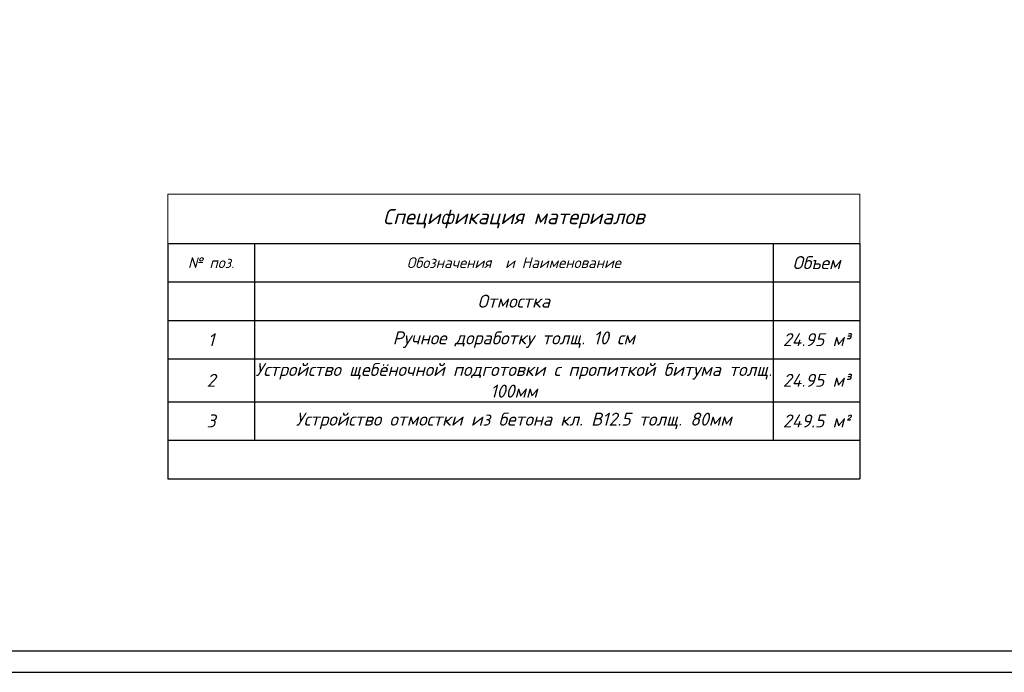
# Model space of a CAD drawing. Header units: millimetres. Extents: x -33345 to 4712671, y -3392 to 121473.
# Tile 263 of 656: x 1430713 to 1453483, y 44501 to 59589. Entities that reach past the tile are written whole.
import ezdxf

# ---------------------------------------------------------------- set-up
doc = ezdxf.new("R2010")
doc.units = ezdxf.units.MM
doc.layers.add('0.25', color=7, linetype='Continuous', lineweight=25)
doc.styles.add('ISOCPEUR', font='isocpeui.ttf', dxfattribs={"height": 300})

# ---------------------------------------------------------------- blocks, each defined once
blk = doc.blocks.new('*U282')
at = {"layer": '0.25', "color": 5, "linetype": 'Continuous', "lineweight": 25, "ltscale": 100}
blk.add_lwpolyline([(-72619, 0), (0, 0), (0, 42000), (-72619, 42000), (-72619, 0)], dxfattribs=at)
at = {"layer": '0.25', "color": 7, "linetype": 'Continuous', "lineweight": 30, "ltscale": 100}
blk.add_lwpolyline([(-70619, 500), (-500, 500), (-500, 41500), (-70619, 41500), (-70619, 500)], dxfattribs=at)
blk = doc.blocks.new('*T1519')
at = {"color": 0, "transparency": 16777216}
for p, q in [((0, -1141), (16000, -1141)), ((0, -1141), (0, -6582)), ((2000, -1141), (2000, -5692)), ((14000, -1141), (14000, -5692)), ((16000, -1141), (16000, -6582)), ((0, -2031), (16000, -2031)), ((0, -2922), (16000, -2922)), ((0, -3812), (16000, -3812)), ((0, -4801), (16000, -4801)), ((0, -5692), (16000, -5692)), ((0, -6582), (16000, -6582))]:
    blk.add_line(p, q, dxfattribs=at)
at = {"layer": 'Defpoints', "color": 8, "linetype": 'ByBlock', "lineweight": 0, "transparency": 16777216}
for p, q in [((0, 0), (16000, 0)), ((0, 0), (0, -1141)), ((16000, 0), (16000, -1141))]:
    blk.add_line(p, q, dxfattribs=at)
at = {"transparency": 16777216, "attachment_point": 5, "style": 'ISOCPEUR'}
for s, insert, char_height, width in [('Спецификация материалов', (8000, -570), 350, 15997), ('№ поз.', (1000, -1586), 250, 1997), ('Обозначения  и Наименование', (8000, -1586), 250, 11997), ('Отмостка', (8000, -2477), 300, 11997), ('1', (1000, -3367), 300, 1997), ('Ручное доработку толщ. 10 см', (8000, -3367), 300, 11997), ('24.95 м³', (15000, -3367), 300, 1997), ('Устройство щебёночной подготовки с пропиткой битума толщ. 100мм ', (8000, -4307), 300, 11997), ('24.95 м³', (15000, -4307), 300, 1997), ('2', (1000, -4307), 300, 1997), ('249.5 м²', (15000, -5246), 300, 1997), ('3', (1000, -5246), 300, 1997), ('Устройство отмостки из бетона кл. В12.5 толщ. 80мм', (8000, -5246), 300, 11997)]:
    blk.add_mtext(s, dxfattribs=dict(at, insert=insert, char_height=char_height, width=width))
at = {"color": 0, "transparency": 16777216, "insert": (15000, -1586), "char_height": 300, "width": 1997, "attachment_point": 5, "style": 'ISOCPEUR'}
blk.add_mtext('{\\fISOCPEUR|b0|i1|c204|p34;\\C256;Объем}', dxfattribs=at)

msp = doc.modelspace()

# ---------------------------------------------------------------- block references
msp.add_blockref('*T1519', (1434139.364, 55558.092))
at = {"layer": '0.25', "ltscale": 100, "transparency": 33554687}
msp.add_blockref('*U282', (1479336.843, 44501.326), dxfattribs=at)

doc.saveas('drawing.dxf')
